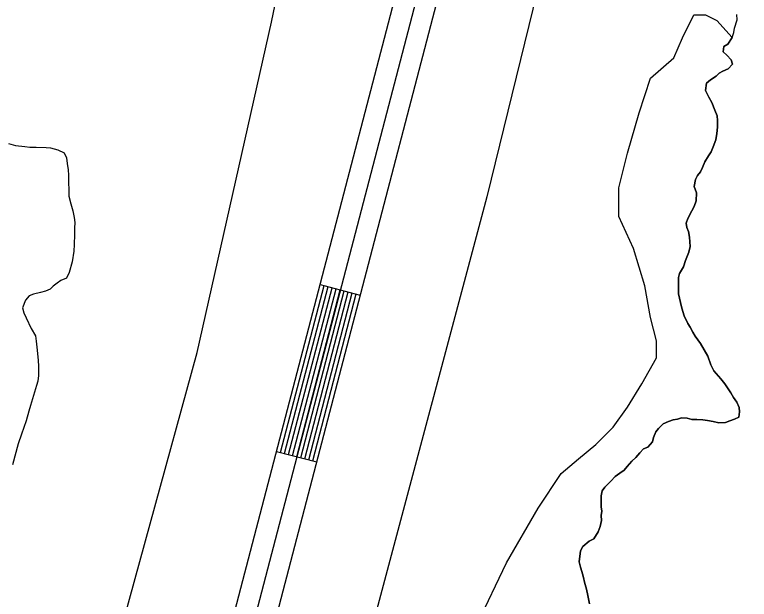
# Model space of a CAD drawing. Extents: x 3177185 to 3215018, y 812988 to 838321.
# Drawn here: x 3195360 to 3195892, y 821720 to 822143 of the extents above; entities that cross this region are included whole.
import ezdxf

# ---------------------------------------------------------------- set-up
doc = ezdxf.new("R2010")
doc.units = 0
for name, color, linetype in [('V-LEVE-TOET', 7, 'Continuous'), ('V-ROAD-CNTR', 7, 'Continuous'), ('V-SITE-VEGE', 7, 'Continuous'), ('V-TOPO-SHOR', 7, 'Continuous')]:
    doc.layers.add(name, color=color, linetype=linetype)

msp = doc.modelspace()

# ---------------------------------------------------------------- linework, layer by layer
at = {"layer": 'V-LEVE-TOET'}
for points in [[(3195322.06, 821260.85), (3195389.92, 821526.08), (3195492.18, 821898.4), (3195545.87, 822137.59), (3195563.86, 822224), (3195561.22, 822245.23), (3195559.32, 822265.01), (3195562.35, 822306.08), (3195571.03, 822344.27), (3195581.27, 822372.71), (3195595.64, 822402.89), (3195606.66, 822426.21), (3195623.56, 822473.52), (3195634.46, 822534.7), (3195651.5, 822618.66), (3195679.69, 822790.18), (3195728.44, 823033.98), (3195740.13, 823089.3), (3195747.45, 823116.24), (3195761.51, 823153.76), (3195780.24, 823214.28), (3195801.04, 823288.26)], [(3196017.39, 823222.63), (3195936.2, 822920.38), (3195863.41, 822660.73), (3195786.87, 822358.04), (3195701.95, 822011.3), (3195621.97, 821711.51), (3195537.32, 821362.32), (3195464.44, 821033.77), (3195396.18, 820837.19), (3195383.27, 820808), (3195368.56, 820787.09), (3195357.23, 820770.62)]]:
    msp.add_lwpolyline(points, dxfattribs=at)
at = {"layer": 'V-ROAD-CNTR'}
for p, q in [((3195581.21, 821947.66), (3195610.23, 821940.08)), ((3195549.63, 821826.71), (3195578.66, 821819.13))]:
    msp.add_line(p, q, dxfattribs=at)
for points in [[(3195061.89, 820688.52), (3195154.32, 820744.95), (3195247.95, 820813.95), (3195282.48, 820850.34), (3195298.01, 820874.93), (3195309.99, 820910.43), (3195322.68, 820952.97), (3195457.68, 821474.49), (3195761.57, 822638.53), (3196065.13, 823795.15)], [(3196079.64, 823791.35), (3195776.08, 822634.73), (3195472.2, 821470.71), (3195337.13, 820948.94), (3195324.29, 820905.88), (3195311.65, 820868.44), (3195294.38, 820841.09), (3195257.92, 820802.66), (3195162.69, 820732.49), (3195069.7, 820675.72)], [(3195077.52, 820662.91), (3195171.06, 820720.02), (3195267.89, 820791.37), (3195306.28, 820831.83), (3195325.29, 820861.94), (3195338.59, 820901.34), (3195351.59, 820944.92), (3195486.72, 821466.94), (3195790.59, 822630.93), (3196094.15, 823787.54)], [(3195552.54, 821825.95), (3195584.11, 821946.9)], [(3195555.44, 821825.2), (3195587.01, 821946.14)], [(3195558.34, 821824.44), (3195589.92, 821945.39)], [(3195561.24, 821823.68), (3195592.82, 821944.63)], [(3195564.15, 821822.92), (3195595.72, 821943.87)], [(3195567.05, 821822.17), (3195598.62, 821943.11)], [(3195569.95, 821821.41), (3195601.53, 821942.35)], [(3195572.85, 821820.65), (3195604.43, 821941.6)], [(3195575.76, 821819.89), (3195607.33, 821940.84)]]:
    msp.add_lwpolyline(points, dxfattribs=at)
at = {"layer": 'V-SITE-VEGE'}
for points in [[(3195695.16, 821702.22), (3195716.05, 821746.1), (3195739.02, 821785.8), (3195755.73, 821810.88), (3195768.26, 821821.32), (3195780.79, 821831.77), (3195793.33, 821844.31), (3195803.77, 821858.93), (3195814.21, 821875.65), (3195824.65, 821894.46), (3195824.65, 821906.99), (3195820.48, 821923.71), (3195816.3, 821946.7), (3195807.94, 821973.86), (3195797.5, 821996.84), (3195797.5, 822017.74), (3195803.77, 822042.81), (3195812.12, 822072.07), (3195820.48, 822097.14), (3195837.19, 822111.77), (3195843.45, 822126.4), (3195851.8, 822143.11), (3195860.16, 822143.11), (3195868.51, 822138.93), (3195879.4, 822126.72)], [(3195879.4, 822126.72), (3195876.37, 822121.86), (3195873.54, 822120.07), (3195872.91, 822116.33), (3195875.57, 822113.73), (3195878.9, 822110.46), (3195879.81, 822107.18), (3195876.54, 822103.85), (3195872.82, 822102.28), (3195870.2, 822100.72), (3195867.81, 822098.5), (3195863.88, 822096.05), (3195860.83, 822093.6), (3195860.22, 822088.33), (3195862.69, 822083.3), (3195864.7, 822079.59), (3195866.94, 822073.9), (3195868.74, 822069.96), (3195868.99, 822066.45), (3195868.82, 822061.61), (3195868.42, 822057), (3195867.59, 822052.38), (3195865.66, 822047.31), (3195864.37, 822043.79), (3195862.43, 822040.92), (3195859.61, 822036.5), (3195858.11, 822032.53), (3195856.6, 822029.22), (3195854.44, 822026.57), (3195852.93, 822023.7), (3195851.88, 822018.64), (3195853.68, 822014.04), (3195853.51, 822008.33), (3195852.01, 822004.15), (3195850.29, 822001.06), (3195847.48, 821995.54), (3195846.2, 821992.01), (3195846.67, 821988.94), (3195847.79, 821986.1), (3195848.71, 821981.94), (3195848.99, 821975.13), (3195848.15, 821971.17), (3195845.8, 821965), (3195844.3, 821960.59), (3195841.27, 821955.73), (3195840.64, 821952.65), (3195840.71, 821945.84), (3195840.75, 821941.02), (3195842.82, 821931.59), (3195843.73, 821928.09), (3195844.64, 821925.02), (3195847.32, 821919.56), (3195849.11, 821916.72), (3195851.12, 821913.22), (3195852.68, 821910.38), (3195856.46, 821904.93), (3195861.82, 821895.76), (3195864.08, 821889.41), (3195866.32, 821885.04), (3195871.2, 821879.38), (3195874.31, 821875.67), (3195876.54, 821872.18), (3195878.54, 821869.12), (3195880.55, 821865.85), (3195883, 821862.36), (3195884.57, 821858.64), (3195884.82, 821855.57), (3195884.42, 821851.61), (3195881.14, 821850.27), (3195877.86, 821848.92), (3195874.57, 821847.79), (3195869.74, 821847.52), (3195865.78, 821848.36), (3195861.6, 821849.2), (3195858.3, 821849.61), (3195853.91, 821849.79), (3195850.18, 821849.97), (3195846.87, 821850.82), (3195842.92, 821851.22), (3195839.86, 821850.09), (3195836.79, 821849.63), (3195833.5, 821848.5), (3195829.57, 821846.7), (3195826.08, 821843.38), (3195824.13, 821840.94), (3195822.63, 821836.76), (3195821.78, 821833.67), (3195818.52, 821829.91), (3195815.25, 821828.56), (3195812.64, 821825.68), (3195809.81, 821822.36), (3195806.76, 821819.7), (3195803.51, 821815.93), (3195801.33, 821813.28), (3195798.28, 821811.05), (3195794.79, 821808.6), (3195791.53, 821805.28), (3195787.18, 821800.85), (3195785.45, 821798.19), (3195784.6, 821794.67), (3195784.68, 821786.77)], [(3195784.68, 821786.77), (3195785.15, 821783.48), (3195784.74, 821780.4), (3195784.77, 821776.67), (3195783.94, 821772.49), (3195782.43, 821768.52), (3195779.41, 821763.44), (3195775.91, 821761.87), (3195771.34, 821757.88), (3195769.61, 821754.79), (3195768.8, 821746.87), (3195769.72, 821742.93), (3195770.63, 821739.86), (3195771.54, 821736.36), (3195772.9, 821731.1), (3195773.81, 821728.03), (3195774.73, 821723.65), (3195776.12, 821716.42)]]:
    msp.add_lwpolyline(points, dxfattribs=at)
at = {"layer": 'V-TOPO-SHOR'}
for points in [[(3195883, 821862.36), (3195880.55, 821865.85), (3195878.54, 821869.12), (3195876.54, 821872.18), (3195874.31, 821875.67), (3195871.2, 821879.38), (3195866.32, 821885.04), (3195864.08, 821889.41), (3195861.82, 821895.76), (3195856.46, 821904.93), (3195852.68, 821910.38), (3195851.12, 821913.22), (3195849.11, 821916.72), (3195847.32, 821919.56), (3195844.64, 821925.02), (3195843.73, 821928.09), (3195842.82, 821931.59), (3195840.75, 821941.02), (3195840.71, 821945.84), (3195840.64, 821952.65), (3195841.27, 821955.73), (3195844.3, 821960.59), (3195845.8, 821965), (3195848.15, 821971.17), (3195848.99, 821975.13), (3195848.71, 821981.94), (3195847.79, 821986.1), (3195846.67, 821988.94), (3195846.2, 821992.01), (3195847.48, 821995.54), (3195850.29, 822001.06), (3195852.01, 822004.15), (3195853.51, 822008.33), (3195853.68, 822014.04), (3195851.88, 822018.64), (3195852.93, 822023.7), (3195854.44, 822026.57), (3195856.61, 822029.22), (3195858.11, 822032.53), (3195859.61, 822036.5), (3195862.43, 822040.92), (3195864.37, 822043.79), (3195865.66, 822047.31), (3195867.59, 822052.38), (3195868.42, 822057), (3195868.82, 822061.62), (3195868.99, 822066.45), (3195868.74, 822069.96), (3195866.94, 822073.9), (3195864.7, 822079.59), (3195862.69, 822083.3), (3195860.22, 822088.33), (3195860.83, 822093.6), (3195863.88, 822096.05), (3195867.81, 822098.5), (3195870.21, 822100.72), (3195872.82, 822102.28), (3195876.54, 822103.85), (3195879.81, 822107.18), (3195878.9, 822110.46), (3195875.57, 822113.73), (3195872.91, 822116.33), (3195873.54, 822120.07), (3195876.37, 822121.86), (3195879.4, 822126.72), (3195880.69, 822130.24), (3195881.31, 822133.32), (3195883.01, 822139.49), (3195882.98, 822143.22)], [(3195355.36, 822049.87), (3195360.47, 822048.3), (3195367.2, 822047.67), (3195370.91, 822047.24), (3195375.54, 822047.05), (3195382.72, 822046.89), (3195385.97, 822046.69), (3195391.31, 822045.35), (3195395.73, 822043.07), (3195397.39, 822039.38), (3195397.89, 822035.22), (3195398.62, 822030.83), (3195398.89, 822026.89), (3195398.93, 822022.95), (3195399.24, 822014.85), (3195399.27, 822011.61), (3195400.71, 822006.06), (3195402.15, 822000.98), (3195403.12, 821996.12), (3195403.39, 821992.65), (3195403.19, 821988.48), (3195403.24, 821983.85), (3195403.07, 821976.67), (3195402.89, 821971.8), (3195401.57, 821964.15), (3195399.33, 821956.48), (3195397.51, 821952.29), (3195393.36, 821950.63), (3195390.6, 821948.76), (3195387.84, 821946.41), (3195385.54, 821944.31), (3195382.32, 821942.89), (3195378.62, 821941.93), (3195373.53, 821940.72), (3195370.53, 821939.53), (3195367.79, 821936.26), (3195365.52, 821930.68), (3195366.48, 821927.22), (3195368.37, 821923.53), (3195371.91, 821915.92), (3195374.98, 821910.39), (3195375.48, 821906.69), (3195375.98, 821902.29), (3195377, 821892.81), (3195377.27, 821888.18), (3195377.1, 821881.69), (3195376.68, 821877.75), (3195375.78, 821874.5), (3195374.21, 821869.62), (3195371.29, 821860.09), (3195370.17, 821855.91), (3195368.15, 821848.95), (3195366.57, 821844.07), (3195364.77, 821839.19), (3195362.52, 821832.22), (3195358.49, 821817.12)], [(3195776.12, 821716.42), (3195774.73, 821723.65), (3195773.81, 821728.03), (3195772.9, 821731.1), (3195771.54, 821736.36), (3195770.63, 821739.86), (3195769.72, 821742.93), (3195768.8, 821746.87), (3195769.61, 821754.79), (3195771.34, 821757.88), (3195775.91, 821761.87), (3195779.41, 821763.44), (3195782.43, 821768.52), (3195783.93, 821772.49), (3195784.77, 821776.67), (3195784.74, 821780.4), (3195785.15, 821783.48), (3195784.68, 821786.77), (3195784.6, 821794.67), (3195785.45, 821798.19), (3195787.18, 821800.85), (3195791.53, 821805.28), (3195794.79, 821808.6), (3195798.28, 821811.05), (3195801.33, 821813.28), (3195803.51, 821815.93), (3195806.76, 821819.7), (3195809.81, 821822.36), (3195812.64, 821825.68), (3195815.25, 821828.56), (3195818.53, 821829.91), (3195821.78, 821833.67), (3195822.63, 821836.76), (3195824.13, 821840.94), (3195826.08, 821843.38), (3195829.57, 821846.7), (3195833.5, 821848.5), (3195836.79, 821849.63), (3195839.86, 821850.09), (3195842.92, 821851.22), (3195846.87, 821850.82), (3195850.18, 821849.97), (3195853.91, 821849.79), (3195858.31, 821849.61), (3195861.6, 821849.2), (3195865.78, 821848.36), (3195869.74, 821847.52), (3195874.57, 821847.79), (3195877.86, 821848.92), (3195881.14, 821850.27), (3195884.42, 821851.61), (3195884.82, 821855.57), (3195884.57, 821858.64), (3195883, 821862.36)]]:
    msp.add_lwpolyline(points, dxfattribs=at)

doc.saveas('drawing.dxf')
